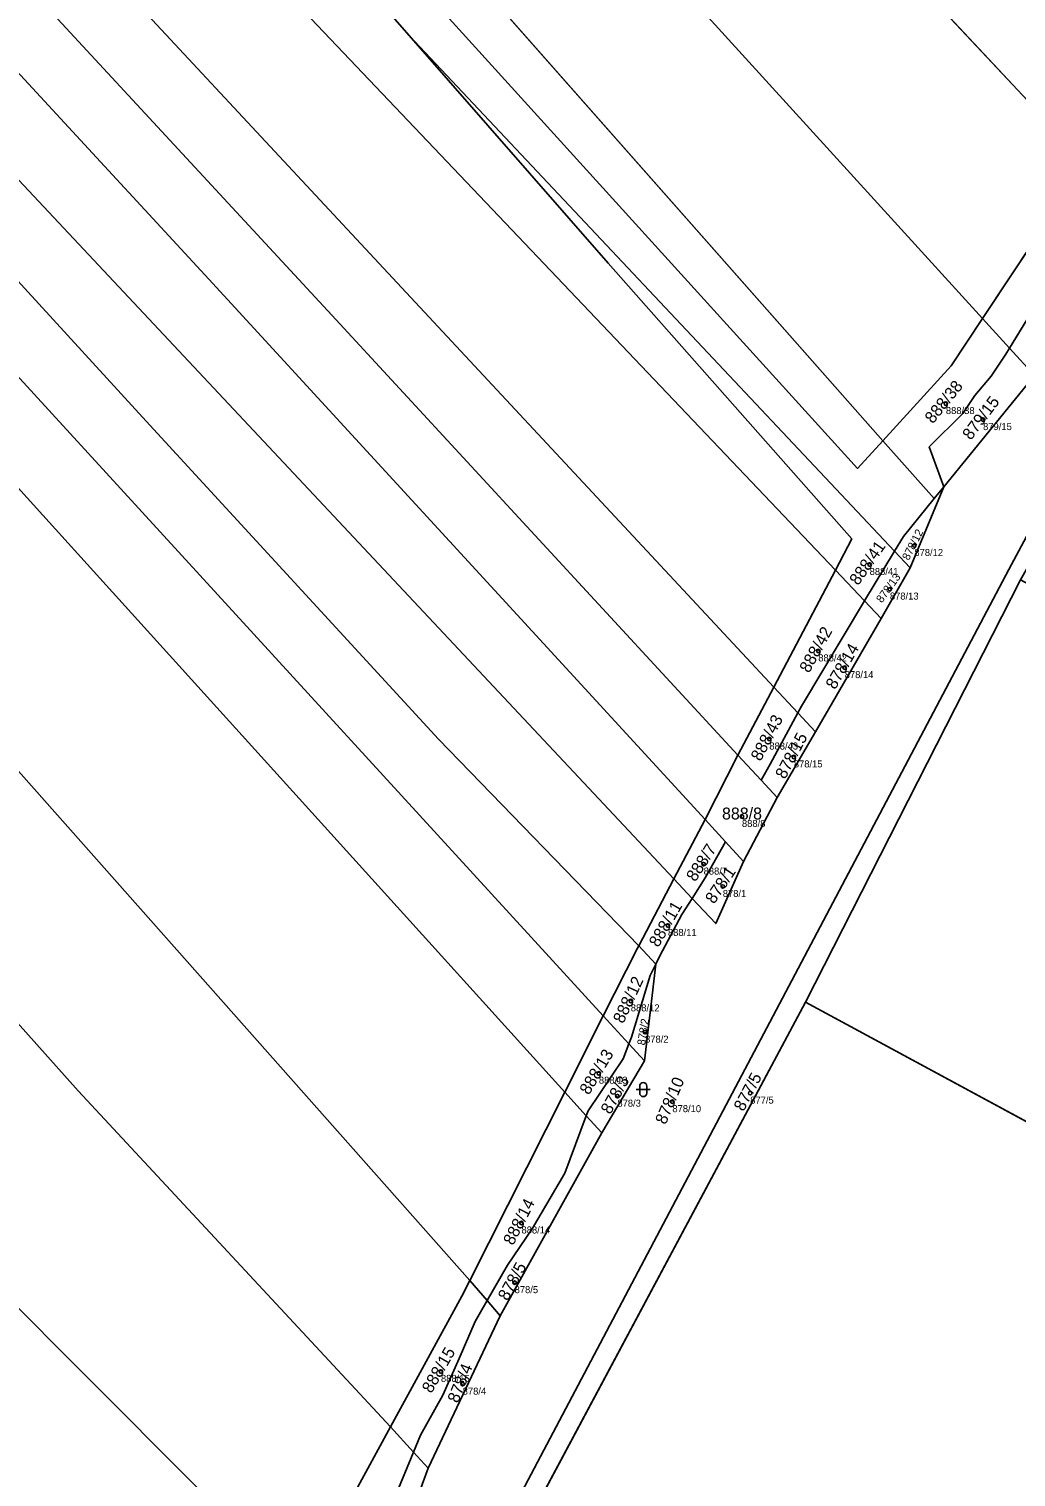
# Model space of a CAD drawing. Extents: x -603967 to -594699, y -1179315 to -1165625.
# Drawn here: x -597654.1 to -597513.5, y -1171655.7 to -1171449.4 of the extents above; entities that cross this region are included whole.
import ezdxf

# ---------------------------------------------------------------- set-up
doc = ezdxf.new("R2010")
doc.units = 0
for name, color, linetype in [('Definiční body', 7, 'Continuous'), ('Hranice parcel', 7, 'Continuous'), ('Parcelní čísla', 7, 'Continuous'), ('Polygon parcely', 7, 'Continuous'), ('Značky kultur', 7, 'Continuous')]:
    doc.layers.add(name, color=color, linetype=linetype)

msp = doc.modelspace()

# ---------------------------------------------------------------- linework, layer by layer
at = {"layer": 'Definiční body'}
for centre in [(-597523.54, -1171502.77994), (-597518.24, -1171505.05994), (-597528.03, -1171522.98994), (-597534.4, -1171525.69994), (-597531.52, -1171529.19994), (-597541.72, -1171538.00994), (-597537.95, -1171540.38994), (-597548.69, -1171550.55994), (-597545.2, -1171553.10994), (-597552.59, -1171561.58994), (-597558.05, -1171568.36994), (-597555.32, -1171571.55994), (-597563.13, -1171577.10994), (-597568.42, -1171587.85994), (-597566.39, -1171592.30994), (-597572.97, -1171598.15994), (-597570.33, -1171601.42994), (-597551.41, -1171600.98994), (-597562.5, -1171602.20994), (-597583.99, -1171619.48994), (-597584.97, -1171627.98994), (-597595.46, -1171640.62994), (-597592.37, -1171642.44994)]:
    msp.add_circle(centre, 0.25, dxfattribs=at)
at = {"layer": 'Hranice parcel'}
for p, q in [((-597602.71, -1171362.55), (-597503.62, -1171468.5)), ((-597635.25, -1171391.71), (-597532.51, -1171508.06)), ((-597599.98, -1171450.36), (-597530.86, -1171523.81)), ((-597503.62, -1171468.5), (-597518.33, -1171490.67)), ((-597500.43, -1171471.91), (-597514.49, -1171494.89)), ((-597518.33, -1171490.67), (-597514.49, -1171494.89)), ((-597514.49, -1171494.89), (-597510.94, -1171498.78)), ((-597510.94, -1171498.78), (-597523.85, -1171514.62)), ((-597532.51, -1171508.06), (-597525.22, -1171516.31)), ((-597523.85, -1171514.62), (-597528.62, -1171526.19)), ((-597523.85, -1171514.62), (-597525.22, -1171516.31)), ((-597530.86, -1171523.81), (-597535.11, -1171530.88)), ((-597530.86, -1171523.81), (-597528.62, -1171526.19)), ((-597548.07, -1171543.16), (-597539.28, -1171526.49)), ((-597539.28, -1171526.49), (-597535.11, -1171530.88)), ((-597528.62, -1171526.19), (-597532.74, -1171533.37)), ((-597512.89, -1171527.89), (-597543.52, -1171588.03)), ((-597535.11, -1171530.88), (-597532.74, -1171533.37)), ((-597532.74, -1171533.37), (-597542.12, -1171549.51)), ((-597553.17, -1171552.83), (-597548.07, -1171543.16)), ((-597548.07, -1171543.16), (-597544.64, -1171546.83)), ((-597544.64, -1171546.83), (-597542.12, -1171549.51)), ((-597542.12, -1171549.51), (-597547.57, -1171558.89)), ((-597557.85, -1171562.02), (-597553.17, -1171552.83)), ((-597549.87, -1171556.4), (-597553.17, -1171552.83)), ((-597547.57, -1171558.89), (-597549.87, -1171556.4)), ((-597552.36, -1171568), (-597547.57, -1171558.89)), ((-597562.3, -1171570.48), (-597557.85, -1171562.02)), ((-597554.93, -1171565.2), (-597557.85, -1171562.02)), ((-597554.93, -1171565.2), (-597552.36, -1171568)), ((-597567.3, -1171579.99), (-597562.3, -1171570.48)), ((-597562.3, -1171570.48), (-597559.7, -1171573.25)), ((-597567.3, -1171579.99), (-597564.87, -1171582.6)), ((-597566.49, -1171596.37), (-597564.87, -1171582.6)), ((-597543.52, -1171588.03), (-597592.12, -1171678.98)), ((-597416.13, -1171656.92), (-597543.52, -1171588.03)), ((-597577.82, -1171600.83), (-597572.35, -1171589.98)), ((-597572.35, -1171589.98), (-597568.69, -1171593.97)), ((-597568.69, -1171593.97), (-597566.49, -1171596.37)), ((-597572.56, -1171606.64), (-597566.49, -1171596.37)), ((-597591.37, -1171627.68), (-597577.82, -1171600.83)), ((-597577.82, -1171600.83), (-597574.77, -1171604.2)), ((-597574.77, -1171604.2), (-597572.56, -1171606.64)), ((-597587.01, -1171632.69), (-597572.56, -1171606.64)), ((-597591.37, -1171627.68), (-597588.88, -1171630.54)), ((-597587.01, -1171632.69), (-597588.88, -1171630.54)), ((-597597.29, -1171654.42), (-597587.01, -1171632.69)), ((-597602.65, -1171648.52), (-597599.38, -1171652.12)), ((-597599.38, -1171652.12), (-597597.29, -1171654.42))]:
    msp.add_line(p, q, dxfattribs=at)
for points in [[(-597785.88, -1171273.72), (-597698.87, -1171358.66), (-597539.28, -1171526.49)], [(-597798.56, -1171286.2), (-597707.11, -1171372.43), (-597548.07, -1171543.16)], [(-597557.85, -1171562.02), (-597628.52, -1171485.03), (-597675.4, -1171434.3), (-597721.26, -1171385.23), (-597762.22, -1171345.08), (-597817.7, -1171293.77)], [(-597553.17, -1171552.83), (-597611.02, -1171490.2), (-597718.71, -1171373.87), (-597804.91, -1171293.86)], [(-597823.57, -1171301.41), (-597729.77, -1171391.38), (-597678.47, -1171446.61), (-597562.3, -1171570.48)], [(-597820.81, -1171313.44), (-597733.25, -1171401.44), (-597680.8, -1171457.94), (-597637.47, -1171505.28), (-597595.8, -1171550.59), (-597567.3, -1171579.99)], [(-597818.75, -1171330.98), (-597742.73, -1171403.86), (-597572.35, -1171589.98)], [(-597817.68, -1171343.88), (-597749.06, -1171411.56), (-597577.82, -1171600.83)], [(-597819.64, -1171370.92), (-597769.47, -1171423.02), (-597658.64, -1171551.81), (-597591.37, -1171627.68)], [(-597619.35, -1171377.46), (-597579.59, -1171423.33), (-597518.33, -1171490.67)], [(-597532.51, -1171508.06), (-597536.12, -1171512.02), (-597640.76, -1171396.65), (-597635.25, -1171391.71)], [(-597599.98, -1171450.36), (-597604.01, -1171445.75), (-597643.27, -1171399.35), (-597650.23, -1171394.06)], [(-597802.48, -1171413.85), (-597757.62, -1171471.81), (-597706.49, -1171534.2), (-597647.14, -1171600.65), (-597602.65, -1171648.52)], [(-597539.28, -1171526.49), (-597536.95, -1171522.06), (-597571.65, -1171482.78), (-597599.98, -1171450.36)], [(-597477.72, -1171457.61), (-597514.58, -1171526.4), (-597588.9, -1171667.13)], [(-597779.02, -1171487.27), (-597722.89, -1171555.05), (-597659.13, -1171628.13), (-597617.24, -1171670.18)], [(-597518.33, -1171490.67), (-597522.8, -1171497.41), (-597532.51, -1171508.06)], [(-597514.49, -1171494.89), (-597515, -1171495.73), (-597517.1, -1171498.86), (-597519.4, -1171501.64), (-597521.15, -1171504.21), (-597525.92, -1171508.94), (-597523.85, -1171514.62)], [(-597525.22, -1171516.31), (-597529.58, -1171521.69), (-597530.86, -1171523.81)], [(-597535.11, -1171530.88), (-597544.12, -1171545.87), (-597544.64, -1171546.83)], [(-597544.64, -1171546.83), (-597548.57, -1171554.14), (-597549.87, -1171556.4)], [(-597559.7, -1171573.25), (-597557.85, -1171570.3), (-597554.93, -1171565.2)], [(-597559.7, -1171573.25), (-597556.33, -1171576.85), (-597552.36, -1171568)], [(-597559.7, -1171573.25), (-597561.14, -1171575.55), (-597564.3, -1171581.45), (-597564.87, -1171582.6)], [(-597572.35, -1171589.98), (-597567.48, -1171580.33), (-597567.3, -1171579.99)], [(-597564.87, -1171582.6), (-597565.67, -1171584.24), (-597568.31, -1171593), (-597568.69, -1171593.97)], [(-597568.69, -1171593.97), (-597569.53, -1171596.09), (-597574.51, -1171603.52), (-597574.77, -1171604.2)], [(-597574.77, -1171604.2), (-597577.83, -1171612.39), (-597582.48, -1171620.3), (-597585.99, -1171625.48), (-597588.88, -1171630.54)], [(-597602.65, -1171648.52), (-597592.49, -1171629.9), (-597591.37, -1171627.68)], [(-597588.88, -1171630.54), (-597590.58, -1171633.5), (-597592.87, -1171638.77), (-597595.21, -1171644.03), (-597598.39, -1171649.72), (-597599.38, -1171652.12)], [(-597617.24, -1171670.18), (-597609.69, -1171661.43), (-597602.65, -1171648.52)], [(-597599.38, -1171652.12), (-597605.14, -1171666.04), (-597607.7, -1171668.68), (-597610.71, -1171669.63), (-597613.48, -1171670.89), (-597615.33, -1171672.09)], [(-597611.46, -1171675.97), (-597601.95, -1171667.06), (-597597.29, -1171654.42)]]:
    msp.add_lwpolyline(points, dxfattribs=at)
at = {"layer": 'Polygon parcely'}
for points in [[(-597539.28, -1171526.49), (-597536.95, -1171522.06), (-597571.65, -1171482.78), (-597599.98, -1171450.36), (-597604.01, -1171445.75), (-597643.27, -1171399.35), (-597650.23, -1171394.06), (-597675.16, -1171365.94), (-597731.41, -1171322.64), (-597740.92, -1171302.84), (-597777.31, -1171267.91), (-597785.88, -1171273.72), (-597698.87, -1171358.66)], [(-597707.11, -1171372.43), (-597548.07, -1171543.16), (-597539.28, -1171526.49), (-597698.87, -1171358.66), (-597785.88, -1171273.72), (-597791.14, -1171277.25), (-597798.56, -1171286.2)], [(-597548.07, -1171543.16), (-597707.11, -1171372.43), (-597798.56, -1171286.2), (-597804.91, -1171293.86), (-597718.71, -1171373.87), (-597611.02, -1171490.2), (-597553.17, -1171552.83)], [(-597675.4, -1171434.3), (-597721.26, -1171385.23), (-597762.22, -1171345.08), (-597817.7, -1171293.77), (-597823.57, -1171301.41), (-597729.77, -1171391.38), (-597678.47, -1171446.61), (-597562.3, -1171570.48), (-597557.85, -1171562.02), (-597628.52, -1171485.03)], [(-597553.17, -1171552.83), (-597611.02, -1171490.2), (-597718.71, -1171373.87), (-597804.91, -1171293.86), (-597808.81, -1171298.6), (-597817.7, -1171293.77), (-597762.22, -1171345.08), (-597721.26, -1171385.23), (-597675.4, -1171434.3), (-597628.52, -1171485.03), (-597557.85, -1171562.02)], [(-597733.25, -1171401.44), (-597680.8, -1171457.94), (-597637.47, -1171505.28), (-597595.8, -1171550.59), (-597567.3, -1171579.99), (-597562.3, -1171570.48), (-597678.47, -1171446.61), (-597729.77, -1171391.38), (-597823.57, -1171301.41), (-597820.81, -1171313.44)], [(-597572.35, -1171589.98), (-597567.48, -1171580.33), (-597567.3, -1171579.99), (-597595.8, -1171550.59), (-597637.47, -1171505.28), (-597680.8, -1171457.94), (-597733.25, -1171401.44), (-597820.81, -1171313.44), (-597818.75, -1171330.98), (-597742.73, -1171403.86)], [(-597577.82, -1171600.83), (-597572.35, -1171589.98), (-597742.73, -1171403.86), (-597818.75, -1171330.98), (-597817.68, -1171343.88), (-597749.06, -1171411.56)], [(-597658.64, -1171551.81), (-597591.37, -1171627.68), (-597577.82, -1171600.83), (-597749.06, -1171411.56), (-597817.68, -1171343.88), (-597817.37, -1171347.73), (-597818.89, -1171368.72), (-597819.64, -1171370.92), (-597769.47, -1171423.02)], [(-597503.62, -1171468.5), (-597491.29, -1171449.91), (-597550.95, -1171387.45), (-597587.43, -1171348.86), (-597602.71, -1171362.55)], [(-597579.59, -1171423.33), (-597518.33, -1171490.67), (-597503.62, -1171468.5), (-597602.71, -1171362.55), (-597619.35, -1171377.46)], [(-597757.62, -1171471.81), (-597706.49, -1171534.2), (-597647.14, -1171600.65), (-597602.65, -1171648.52), (-597592.49, -1171629.9), (-597591.37, -1171627.68), (-597658.64, -1171551.81), (-597769.47, -1171423.02), (-597819.64, -1171370.92), (-597822.79, -1171383.42), (-597816.57, -1171396.12), (-597802.48, -1171413.85)], [(-597635.25, -1171391.71), (-597532.51, -1171508.06), (-597522.8, -1171497.41), (-597518.33, -1171490.67), (-597579.59, -1171423.33), (-597619.35, -1171377.46)], [(-597536.12, -1171512.02), (-597640.76, -1171396.65), (-597635.25, -1171391.71), (-597640.75, -1171385.64), (-597650.23, -1171394.06), (-597643.27, -1171399.35), (-597604.01, -1171445.75), (-597599.98, -1171450.36), (-597530.86, -1171523.81), (-597529.58, -1171521.69), (-597525.22, -1171516.31), (-597532.51, -1171508.06)], [(-597635.25, -1171391.71), (-597640.76, -1171396.65), (-597536.12, -1171512.02), (-597532.51, -1171508.06)], [(-597659.13, -1171628.13), (-597617.24, -1171670.18), (-597609.69, -1171661.43), (-597602.65, -1171648.52), (-597647.14, -1171600.65), (-597706.49, -1171534.2), (-597757.62, -1171471.81), (-597802.48, -1171413.85), (-597812.88, -1171430.93), (-597808.07, -1171443.77), (-597792.92, -1171462.55), (-597779.02, -1171487.27), (-597722.89, -1171555.05)], [(-597535.11, -1171530.88), (-597530.86, -1171523.81), (-597599.98, -1171450.36), (-597571.65, -1171482.78), (-597536.95, -1171522.06), (-597539.28, -1171526.49)], [(-597477.72, -1171457.61), (-597514.58, -1171526.4), (-597588.9, -1171667.13), (-597594.12, -1171677.01), (-597611.07, -1171697.67), (-597592.12, -1171678.98), (-597543.52, -1171588.03), (-597512.89, -1171527.89), (-597512.55, -1171527.22), (-597497.92, -1171501.14), (-597474.54, -1171459.44)], [(-597503.62, -1171468.5), (-597518.33, -1171490.67), (-597514.49, -1171494.89), (-597500.43, -1171471.91)], [(-597500.43, -1171471.91), (-597514.49, -1171494.89), (-597510.94, -1171498.78), (-597510.22, -1171497.9), (-597496.63, -1171475.98)], [(-597766.61, -1171580.59), (-597753.18, -1171626.14), (-597749.58, -1171629.77), (-597671.18, -1171720.11), (-597669.68, -1171718.84), (-597632.53, -1171687.91), (-597617.24, -1171670.18), (-597659.13, -1171628.13), (-597722.89, -1171555.05), (-597779.02, -1171487.27), (-597771.69, -1171500.31), (-597771.56, -1171505.01), (-597771.34, -1171513.17), (-597769.66, -1171563.96)], [(-597518.33, -1171490.67), (-597522.8, -1171497.41), (-597532.51, -1171508.06), (-597525.22, -1171516.31), (-597523.85, -1171514.62), (-597525.92, -1171508.94), (-597521.15, -1171504.21), (-597519.4, -1171501.64), (-597517.1, -1171498.86), (-597515, -1171495.73), (-597514.49, -1171494.89)], [(-597517.1, -1171498.86), (-597519.4, -1171501.64), (-597521.15, -1171504.21), (-597525.92, -1171508.94), (-597523.85, -1171514.62), (-597510.94, -1171498.78), (-597514.49, -1171494.89), (-597515, -1171495.73)], [(-597529.58, -1171521.69), (-597530.86, -1171523.81), (-597528.62, -1171526.19), (-597523.85, -1171514.62), (-597525.22, -1171516.31)], [(-597535.11, -1171530.88), (-597532.74, -1171533.37), (-597528.62, -1171526.19), (-597530.86, -1171523.81)], [(-597548.07, -1171543.16), (-597544.64, -1171546.83), (-597544.12, -1171545.87), (-597535.11, -1171530.88), (-597539.28, -1171526.49)], [(-597543.52, -1171588.03), (-597416.13, -1171656.92), (-597399.98, -1171589.1), (-597512.89, -1171527.89)], [(-597544.12, -1171545.87), (-597544.64, -1171546.83), (-597542.12, -1171549.51), (-597532.74, -1171533.37), (-597535.11, -1171530.88)], [(-597553.17, -1171552.83), (-597549.87, -1171556.4), (-597548.57, -1171554.14), (-597544.64, -1171546.83), (-597548.07, -1171543.16)], [(-597544.64, -1171546.83), (-597548.57, -1171554.14), (-597549.87, -1171556.4), (-597547.57, -1171558.89), (-597542.12, -1171549.51)], [(-597552.36, -1171568), (-597547.57, -1171558.89), (-597549.87, -1171556.4), (-597553.17, -1171552.83), (-597557.85, -1171562.02), (-597554.93, -1171565.2)], [(-597557.85, -1171562.02), (-597562.3, -1171570.48), (-597559.7, -1171573.25), (-597557.85, -1171570.3), (-597554.93, -1171565.2)], [(-597552.36, -1171568), (-597554.93, -1171565.2), (-597557.85, -1171570.3), (-597559.7, -1171573.25), (-597556.33, -1171576.85)], [(-597564.87, -1171582.6), (-597564.3, -1171581.45), (-597561.14, -1171575.55), (-597559.7, -1171573.25), (-597562.3, -1171570.48), (-597567.3, -1171579.99)], [(-597568.69, -1171593.97), (-597568.31, -1171593), (-597565.67, -1171584.24), (-597564.87, -1171582.6), (-597567.3, -1171579.99), (-597567.48, -1171580.33), (-597572.35, -1171589.98)], [(-597564.87, -1171582.6), (-597565.67, -1171584.24), (-597568.31, -1171593), (-597568.69, -1171593.97), (-597566.49, -1171596.37)], [(-597592.12, -1171678.98), (-597433.08, -1171760.89), (-597425.13, -1171694.75), (-597416.13, -1171656.92), (-597543.52, -1171588.03)], [(-597574.77, -1171604.2), (-597574.51, -1171603.52), (-597569.53, -1171596.09), (-597568.69, -1171593.97), (-597572.35, -1171589.98), (-597577.82, -1171600.83)], [(-597574.51, -1171603.52), (-597574.77, -1171604.2), (-597572.56, -1171606.64), (-597566.49, -1171596.37), (-597568.69, -1171593.97), (-597569.53, -1171596.09)], [(-597588.88, -1171630.54), (-597585.99, -1171625.48), (-597582.48, -1171620.3), (-597577.83, -1171612.39), (-597574.77, -1171604.2), (-597577.82, -1171600.83), (-597591.37, -1171627.68)], [(-597588.88, -1171630.54), (-597587.01, -1171632.69), (-597572.56, -1171606.64), (-597574.77, -1171604.2), (-597577.83, -1171612.39), (-597582.48, -1171620.3), (-597585.99, -1171625.48)], [(-597599.38, -1171652.12), (-597598.39, -1171649.72), (-597595.21, -1171644.03), (-597592.87, -1171638.77), (-597590.58, -1171633.5), (-597588.88, -1171630.54), (-597591.37, -1171627.68), (-597592.49, -1171629.9), (-597602.65, -1171648.52)], [(-597592.87, -1171638.77), (-597595.21, -1171644.03), (-597598.39, -1171649.72), (-597599.38, -1171652.12), (-597597.29, -1171654.42), (-597587.01, -1171632.69), (-597588.88, -1171630.54), (-597590.58, -1171633.5)], [(-597615.33, -1171672.09), (-597613.48, -1171670.89), (-597610.71, -1171669.63), (-597607.7, -1171668.68), (-597605.14, -1171666.04), (-597599.38, -1171652.12), (-597602.65, -1171648.52), (-597609.69, -1171661.43), (-597617.24, -1171670.18)], [(-597615.33, -1171672.09), (-597611.46, -1171675.97), (-597601.95, -1171667.06), (-597597.29, -1171654.42), (-597599.38, -1171652.12), (-597605.14, -1171666.04), (-597607.7, -1171668.68), (-597610.71, -1171669.63), (-597613.48, -1171670.89)]]:
    msp.add_lwpolyline(points, close=True, dxfattribs=at)
msp.add_lwpolyline([(-597588.9, -1171667.13), (-597514.58, -1171526.4), (-597477.72, -1171457.61), (-597483.39, -1171454.62), (-597484.73, -1171456.78), (-597496.63, -1171475.98), (-597510.22, -1171497.9), (-597510.94, -1171498.78), (-597523.85, -1171514.62), (-597528.62, -1171526.19), (-597532.74, -1171533.37), (-597542.12, -1171549.51), (-597547.57, -1171558.89), (-597552.36, -1171568), (-597556.33, -1171576.85), (-597559.7, -1171573.25), (-597561.14, -1171575.55), (-597564.3, -1171581.45), (-597564.87, -1171582.6), (-597566.49, -1171596.37), (-597572.56, -1171606.64), (-597587.01, -1171632.69), (-597597.29, -1171654.42), (-597601.95, -1171667.06)], dxfattribs=at)
at = {"layer": 'Značky kultur'}
for p, q in [((-597567.651, -1171600.491), (-597565.649, -1171600.491)), ((-597567.151, -1171599.991), (-597567.151, -1171600.992)), ((-597566.149, -1171600.992), (-597566.149, -1171599.991))]:
    msp.add_line(p, q, dxfattribs=at)
for centre, start, end in [((-597566.65, -1171599.9909), 0, 180), ((-597566.65, -1171600.9909), 180, 359.9878861)]:
    msp.add_arc(centre, 0.5, start, end, dxfattribs=at)

# ---------------------------------------------------------------- texts
at = {"layer": 'Definiční body'}
for s, p in [('888/38', (-597523.54, -1171504.269)), ('879/15', (-597518.24, -1171506.549)), ('878/12', (-597528.03, -1171524.479)), ('888/41', (-597534.4, -1171527.189)), ('878/13', (-597531.52, -1171530.689)), ('888/42', (-597541.72, -1171539.499)), ('878/14', (-597537.95, -1171541.879)), ('888/43', (-597548.69, -1171552.049)), ('878/15', (-597545.2, -1171554.599)), ('888/8', (-597552.59, -1171563.079)), ('888/7', (-597558.05, -1171569.859)), ('878/1', (-597555.32, -1171573.049)), ('888/11', (-597563.13, -1171578.599)), ('888/12', (-597568.42, -1171589.349)), ('878/2', (-597566.39, -1171593.799)), ('888/13', (-597572.97, -1171599.649)), ('877/5', (-597551.41, -1171602.479)), ('878/3', (-597570.33, -1171602.919)), ('878/10', (-597562.5, -1171603.699)), ('888/14', (-597583.99, -1171620.979)), ('878/5', (-597584.97, -1171629.479)), ('888/15', (-597595.46, -1171642.119)), ('878/4', (-597592.37, -1171643.939))]:
    msp.add_text(s, height=0.999996, dxfattribs=at).set_placement(p)
at = {"layer": 'Parcelní čísla'}
for s, height, rotation, p in [('888/38', 1.699998, 51, (-597525.391, -1171505.741)), ('879/15', 1.699998, 53, (-597519.986, -1171508.084)), ('878/12', 1.14, 63, (-597528.831, -1171525.19)), ('888/41', 1.699998, 55, (-597536.04, -1171528.783)), ('878/13', 1.14, 54, (-597532.655, -1171531.248)), ('888/42', 1.699998, 61, (-597543.028, -1171541.247)), ('878/14', 1.699998, 59.9999972, (-597539.315, -1171543.604)), ('888/43', 1.699998, 62, (-597549.942, -1171553.82)), ('878/15', 1.699998, 62, (-597546.452, -1171556.37)), ('888/7', 1.699998, 57, (-597559.238, -1171570.98)), ('878/1', 1.699998, 56, (-597556.553, -1171574.148)), ('888/11', 1.699998, 59.9999972, (-597564.495, -1171580.324)), ('888/12', 1.699998, 65, (-597569.499, -1171591.181)), ('878/2', 1.14, 81, (-597566.406, -1171594.233)), ('888/13', 1.699998, 59, (-597574.391, -1171601.35)), ('878/3', 1.699998, 61, (-597571.333, -1171604.116)), ('878/10', 1.699998, 66.9999972, (-597563.463, -1171605.566)), ('877/5', 1.699998, 62, (-597552.366, -1171603.693)), ('888/14', 1.699998, 63, (-597585.185, -1171622.771)), ('878/5', 1.699998, 61, (-597585.973, -1171630.676)), ('888/15', 1.699998, 59.9999972, (-597596.825, -1171643.844)), ('878/4', 1.699998, 68, (-597593.038, -1171645.238))]:
    msp.add_text(s, height=height, rotation=rotation, dxfattribs=at).set_placement(p)
msp.add_text('888/8', height=1.699998, dxfattribs=at).set_placement((-597555.426, -1171562.015))

doc.saveas('drawing.dxf')
